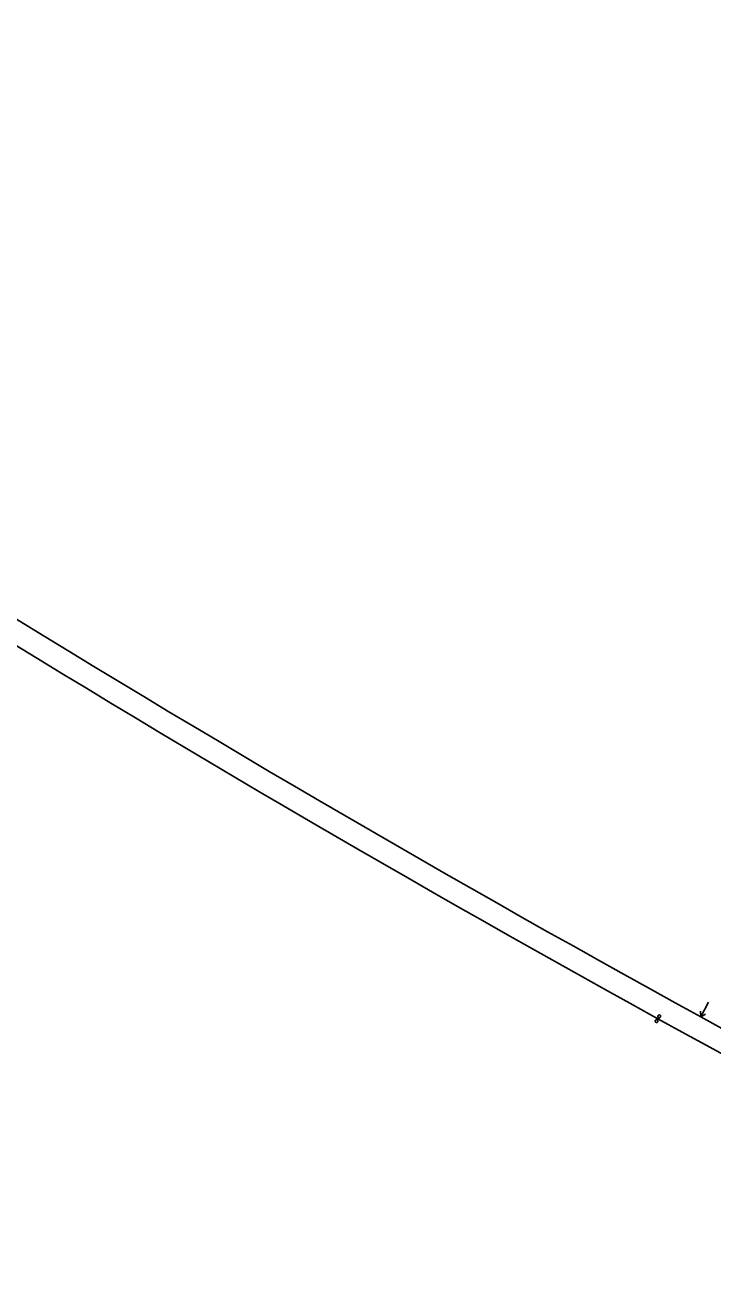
# Model space of a CAD drawing. Extents: x 6540402 to 6566579, y 5525343 to 5532423.
# Drawn here: x 6541141 to 6541266, y 5527502 to 5527729.7 of the extents above; entities that cross this region are included whole.
import ezdxf

# ---------------------------------------------------------------- set-up
doc = ezdxf.new("R2010")
doc.units = 0
for name, color, linetype in [('IR_ps_geometria', 7, 'Continuous'), ('TOR_PS_OPIS_T-symbole geometrii', 7, 'Continuous'), ('TOR_PS_T-tory projektowane', 7, 'Continuous')]:
    doc.layers.add(name, color=color, linetype=linetype)

msp = doc.modelspace()

# ---------------------------------------------------------------- linework, layer by layer
at = {"layer": 'IR_ps_geometria'}
msp.add_lwpolyline([(6541255.96, 5527549.27), (6541255.84, 5527549.05), (6541255.87, 5527549.04), (6541255.89, 5527549.02), (6541255.91, 5527548.99), (6541255.93, 5527548.96), (6541255.95, 5527548.94), (6541255.96, 5527548.91), (6541255.97, 5527548.87), (6541255.97, 5527548.84), (6541255.97, 5527548.81), (6541255.96, 5527548.78), (6541255.95, 5527548.74), (6541255.94, 5527548.71), (6541255.92, 5527548.69), (6541255.9, 5527548.66), (6541255.88, 5527548.64), (6541255.85, 5527548.62), (6541255.82, 5527548.61), (6541255.79, 5527548.6), (6541255.76, 5527548.59), (6541255.72, 5527548.59), (6541255.69, 5527548.59), (6541255.66, 5527548.59), (6541255.63, 5527548.6), (6541255.6, 5527548.62), (6541255.57, 5527548.63), (6541255.55, 5527548.66), (6541255.52, 5527548.68), (6541255.5, 5527548.71), (6541255.49, 5527548.74), (6541255.48, 5527548.77), (6541255.47, 5527548.8), (6541255.47, 5527548.83), (6541255.47, 5527548.86), (6541255.48, 5527548.9), (6541255.49, 5527548.93), (6541255.5, 5527548.96), (6541255.52, 5527548.98), (6541255.54, 5527549.01), (6541255.56, 5527549.03), (6541255.59, 5527549.05), (6541255.62, 5527549.06), (6541255.65, 5527549.08), (6541255.68, 5527549.08), (6541255.71, 5527549.09), (6541255.75, 5527549.08), (6541255.78, 5527549.08), (6541255.81, 5527549.07), (6541255.84, 5527549.05), (6541256.08, 5527549.49), (6541256.05, 5527549.51), (6541256.03, 5527549.53), (6541256.01, 5527549.56), (6541255.99, 5527549.58), (6541255.97, 5527549.61), (6541255.96, 5527549.64), (6541255.95, 5527549.67), (6541255.95, 5527549.71), (6541255.95, 5527549.74), (6541255.96, 5527549.77), (6541255.97, 5527549.8), (6541255.98, 5527549.83), (6541256, 5527549.86), (6541256.02, 5527549.88), (6541256.05, 5527549.91), (6541256.07, 5527549.93), (6541256.1, 5527549.94), (6541256.13, 5527549.95), (6541256.16, 5527549.96), (6541256.2, 5527549.96), (6541256.23, 5527549.96), (6541256.26, 5527549.95), (6541256.29, 5527549.94), (6541256.32, 5527549.93), (6541256.35, 5527549.91), (6541256.37, 5527549.89), (6541256.4, 5527549.87), (6541256.42, 5527549.84), (6541256.43, 5527549.81), (6541256.44, 5527549.78), (6541256.45, 5527549.75), (6541256.45, 5527549.72), (6541256.45, 5527549.68), (6541256.44, 5527549.65), (6541256.43, 5527549.62), (6541256.42, 5527549.59), (6541256.4, 5527549.56), (6541256.38, 5527549.54), (6541256.36, 5527549.52), (6541256.33, 5527549.5), (6541256.3, 5527549.48), (6541256.27, 5527549.47), (6541256.24, 5527549.46), (6541256.21, 5527549.46), (6541256.17, 5527549.46), (6541256.14, 5527549.47), (6541256.11, 5527549.48), (6541256.08, 5527549.49)], close=True, dxfattribs=at)
msp.add_lwpolyline([(6541255.96, 5527549.27), (6541255.84, 5527549.05), (6541255.87, 5527549.04), (6541255.89, 5527549.02), (6541255.91, 5527548.99), (6541255.93, 5527548.96), (6541255.95, 5527548.94), (6541255.96, 5527548.91), (6541255.97, 5527548.87), (6541255.97, 5527548.84), (6541255.97, 5527548.81), (6541255.96, 5527548.78), (6541255.95, 5527548.74), (6541255.94, 5527548.71), (6541255.92, 5527548.69), (6541255.9, 5527548.66), (6541255.88, 5527548.64), (6541255.85, 5527548.62), (6541255.82, 5527548.61), (6541255.79, 5527548.6), (6541255.76, 5527548.59), (6541255.72, 5527548.59), (6541255.69, 5527548.59), (6541255.66, 5527548.59), (6541255.63, 5527548.6), (6541255.6, 5527548.62), (6541255.57, 5527548.63), (6541255.55, 5527548.66), (6541255.52, 5527548.68), (6541255.5, 5527548.71), (6541255.49, 5527548.74), (6541255.48, 5527548.77), (6541255.47, 5527548.8), (6541255.47, 5527548.83), (6541255.47, 5527548.86), (6541255.48, 5527548.9), (6541255.49, 5527548.93), (6541255.5, 5527548.96), (6541255.52, 5527548.98), (6541255.54, 5527549.01), (6541255.56, 5527549.03), (6541255.59, 5527549.05), (6541255.62, 5527549.06), (6541255.65, 5527549.08), (6541255.68, 5527549.08), (6541255.71, 5527549.09), (6541255.75, 5527549.08), (6541255.78, 5527549.08), (6541255.81, 5527549.07), (6541255.84, 5527549.05), (6541256.08, 5527549.49), (6541256.05, 5527549.51), (6541256.03, 5527549.53), (6541256.01, 5527549.56), (6541255.99, 5527549.58), (6541255.97, 5527549.61), (6541255.96, 5527549.64), (6541255.95, 5527549.67), (6541255.95, 5527549.71), (6541255.95, 5527549.74), (6541255.96, 5527549.77), (6541255.97, 5527549.8), (6541255.98, 5527549.83), (6541256, 5527549.86), (6541256.02, 5527549.88), (6541256.05, 5527549.91), (6541256.07, 5527549.93), (6541256.1, 5527549.94), (6541256.13, 5527549.95), (6541256.16, 5527549.96), (6541256.2, 5527549.96), (6541256.23, 5527549.96), (6541256.26, 5527549.95), (6541256.29, 5527549.94), (6541256.32, 5527549.93), (6541256.35, 5527549.91), (6541256.37, 5527549.89), (6541256.4, 5527549.87), (6541256.42, 5527549.84), (6541256.43, 5527549.81), (6541256.44, 5527549.78), (6541256.45, 5527549.75), (6541256.45, 5527549.72), (6541256.45, 5527549.68), (6541256.44, 5527549.65), (6541256.43, 5527549.62), (6541256.42, 5527549.59), (6541256.4, 5527549.56), (6541256.38, 5527549.54), (6541256.36, 5527549.52), (6541256.33, 5527549.5), (6541256.3, 5527549.48), (6541256.27, 5527549.47), (6541256.24, 5527549.46), (6541256.21, 5527549.46), (6541256.17, 5527549.46), (6541256.14, 5527549.47), (6541256.11, 5527549.48), (6541256.08, 5527549.49)], close=True, dxfattribs=at)
msp.add_lwpolyline([(6541255.96, 5527549.27), (6541255.84, 5527549.05), (6541255.87, 5527549.04), (6541255.89, 5527549.02), (6541255.91, 5527548.99), (6541255.93, 5527548.96), (6541255.95, 5527548.94), (6541255.96, 5527548.91), (6541255.97, 5527548.87), (6541255.97, 5527548.84), (6541255.97, 5527548.81), (6541255.96, 5527548.78), (6541255.95, 5527548.74), (6541255.94, 5527548.71), (6541255.92, 5527548.69), (6541255.9, 5527548.66), (6541255.88, 5527548.64), (6541255.85, 5527548.62), (6541255.82, 5527548.61), (6541255.79, 5527548.6), (6541255.76, 5527548.59), (6541255.72, 5527548.59), (6541255.69, 5527548.59), (6541255.66, 5527548.59), (6541255.63, 5527548.6), (6541255.6, 5527548.62), (6541255.57, 5527548.63), (6541255.55, 5527548.66), (6541255.52, 5527548.68), (6541255.5, 5527548.71), (6541255.49, 5527548.74), (6541255.48, 5527548.77), (6541255.47, 5527548.8), (6541255.47, 5527548.83), (6541255.47, 5527548.86), (6541255.48, 5527548.9), (6541255.49, 5527548.93), (6541255.5, 5527548.96), (6541255.52, 5527548.98), (6541255.54, 5527549.01), (6541255.56, 5527549.03), (6541255.59, 5527549.05), (6541255.62, 5527549.06), (6541255.65, 5527549.08), (6541255.68, 5527549.08), (6541255.71, 5527549.09), (6541255.75, 5527549.08), (6541255.78, 5527549.08), (6541255.81, 5527549.07), (6541255.84, 5527549.05), (6541256.08, 5527549.49), (6541256.05, 5527549.51), (6541256.03, 5527549.53), (6541256.01, 5527549.56), (6541255.99, 5527549.58), (6541255.97, 5527549.61), (6541255.96, 5527549.64), (6541255.95, 5527549.67), (6541255.95, 5527549.71), (6541255.95, 5527549.74), (6541255.96, 5527549.77), (6541255.97, 5527549.8), (6541255.98, 5527549.83), (6541256, 5527549.86), (6541256.02, 5527549.88), (6541256.05, 5527549.91), (6541256.07, 5527549.93), (6541256.1, 5527549.94), (6541256.13, 5527549.95), (6541256.16, 5527549.96), (6541256.2, 5527549.96), (6541256.23, 5527549.96), (6541256.26, 5527549.95), (6541256.29, 5527549.94), (6541256.32, 5527549.93), (6541256.35, 5527549.91), (6541256.37, 5527549.89), (6541256.4, 5527549.87), (6541256.42, 5527549.84), (6541256.43, 5527549.81), (6541256.44, 5527549.78), (6541256.45, 5527549.75), (6541256.45, 5527549.72), (6541256.45, 5527549.68), (6541256.44, 5527549.65), (6541256.43, 5527549.62), (6541256.42, 5527549.59), (6541256.4, 5527549.56), (6541256.38, 5527549.54), (6541256.36, 5527549.52), (6541256.33, 5527549.5), (6541256.3, 5527549.48), (6541256.27, 5527549.47), (6541256.24, 5527549.46), (6541256.21, 5527549.46), (6541256.17, 5527549.46), (6541256.14, 5527549.47), (6541256.11, 5527549.48), (6541256.08, 5527549.49)], close=True, dxfattribs=at)
msp.add_lwpolyline([(6541255.96, 5527549.27), (6541255.84, 5527549.05), (6541255.87, 5527549.04), (6541255.89, 5527549.02), (6541255.91, 5527548.99), (6541255.93, 5527548.96), (6541255.95, 5527548.94), (6541255.96, 5527548.91), (6541255.97, 5527548.87), (6541255.97, 5527548.84), (6541255.97, 5527548.81), (6541255.96, 5527548.78), (6541255.95, 5527548.74), (6541255.94, 5527548.71), (6541255.92, 5527548.69), (6541255.9, 5527548.66), (6541255.88, 5527548.64), (6541255.85, 5527548.62), (6541255.82, 5527548.61), (6541255.79, 5527548.6), (6541255.76, 5527548.59), (6541255.72, 5527548.59), (6541255.69, 5527548.59), (6541255.66, 5527548.59), (6541255.63, 5527548.6), (6541255.6, 5527548.62), (6541255.57, 5527548.63), (6541255.55, 5527548.66), (6541255.52, 5527548.68), (6541255.5, 5527548.71), (6541255.49, 5527548.74), (6541255.48, 5527548.77), (6541255.47, 5527548.8), (6541255.47, 5527548.83), (6541255.47, 5527548.86), (6541255.48, 5527548.9), (6541255.49, 5527548.93), (6541255.5, 5527548.96), (6541255.52, 5527548.98), (6541255.54, 5527549.01), (6541255.56, 5527549.03), (6541255.59, 5527549.05), (6541255.62, 5527549.06), (6541255.65, 5527549.08), (6541255.68, 5527549.08), (6541255.71, 5527549.09), (6541255.75, 5527549.08), (6541255.78, 5527549.08), (6541255.81, 5527549.07), (6541255.84, 5527549.05), (6541256.08, 5527549.49), (6541256.05, 5527549.51), (6541256.03, 5527549.53), (6541256.01, 5527549.56), (6541255.99, 5527549.58), (6541255.97, 5527549.61), (6541255.96, 5527549.64), (6541255.95, 5527549.67), (6541255.95, 5527549.71), (6541255.95, 5527549.74), (6541255.96, 5527549.77), (6541255.97, 5527549.8), (6541255.98, 5527549.83), (6541256, 5527549.86), (6541256.02, 5527549.88), (6541256.05, 5527549.91), (6541256.07, 5527549.93), (6541256.1, 5527549.94), (6541256.13, 5527549.95), (6541256.16, 5527549.96), (6541256.2, 5527549.96), (6541256.23, 5527549.96), (6541256.26, 5527549.95), (6541256.29, 5527549.94), (6541256.32, 5527549.93), (6541256.35, 5527549.91), (6541256.37, 5527549.89), (6541256.4, 5527549.87), (6541256.42, 5527549.84), (6541256.43, 5527549.81), (6541256.44, 5527549.78), (6541256.45, 5527549.75), (6541256.45, 5527549.72), (6541256.45, 5527549.68), (6541256.44, 5527549.65), (6541256.43, 5527549.62), (6541256.42, 5527549.59), (6541256.4, 5527549.56), (6541256.38, 5527549.54), (6541256.36, 5527549.52), (6541256.33, 5527549.5), (6541256.3, 5527549.48), (6541256.27, 5527549.47), (6541256.24, 5527549.46), (6541256.21, 5527549.46), (6541256.17, 5527549.46), (6541256.14, 5527549.47), (6541256.11, 5527549.48), (6541256.08, 5527549.49)], close=True, dxfattribs=at)
at = {"layer": 'TOR_PS_OPIS_T-symbole geometrii'}
for q in [(6541265.18, 5527552.25), (6541263.72, 5527550.62), (6541264.59, 5527550.13)]:
    msp.add_line((6541263.74, 5527549.62), q, dxfattribs=at)
at = {"layer": 'TOR_PS_T-tory projektowane'}
for points in [[(6541344.09, 5527502.02), (6541339.67, 5527504.36), (6541335.25, 5527506.7), (6541330.83, 5527509.04), (6541326.41, 5527511.38), (6541322, 5527513.72), (6541317.58, 5527516.06), (6541313.16, 5527518.41), (6541308.75, 5527520.75), (6541304.34, 5527523.11), (6541299.92, 5527525.46), (6541295.52, 5527527.82), (6541291.11, 5527530.18), (6541286.7, 5527532.55), (6541282.3, 5527534.92), (6541277.9, 5527537.3), (6541273.51, 5527539.68), (6541269.12, 5527542.07), (6541264.73, 5527544.46), (6541260.34, 5527546.86), (6541255.96, 5527549.27)], [(6541343.08, 5527507.14), (6541338.66, 5527509.48), (6541334.24, 5527511.81), (6541329.82, 5527514.15), (6541325.4, 5527516.49), (6541320.99, 5527518.83), (6541316.57, 5527521.18), (6541312.15, 5527523.52), (6541307.74, 5527525.87), (6541303.33, 5527528.23), (6541298.92, 5527530.58), (6541294.51, 5527532.94), (6541290.11, 5527535.31), (6541285.7, 5527537.68), (6541281.3, 5527540.05), (6541276.91, 5527542.43), (6541272.51, 5527544.82), (6541268.12, 5527547.22), (6541263.74, 5527549.62)]]:
    msp.add_lwpolyline(points, dxfattribs=at)
for centre, radius, start, end in [((6542673.04, 5530118.43), 2930, 234.61315, 241.24998), ((6542664.96, 5530106.83), 2920, 234.60229, 241.14886)]:
    msp.add_arc(centre, radius, start, end, dxfattribs=at)

doc.saveas('drawing.dxf')
